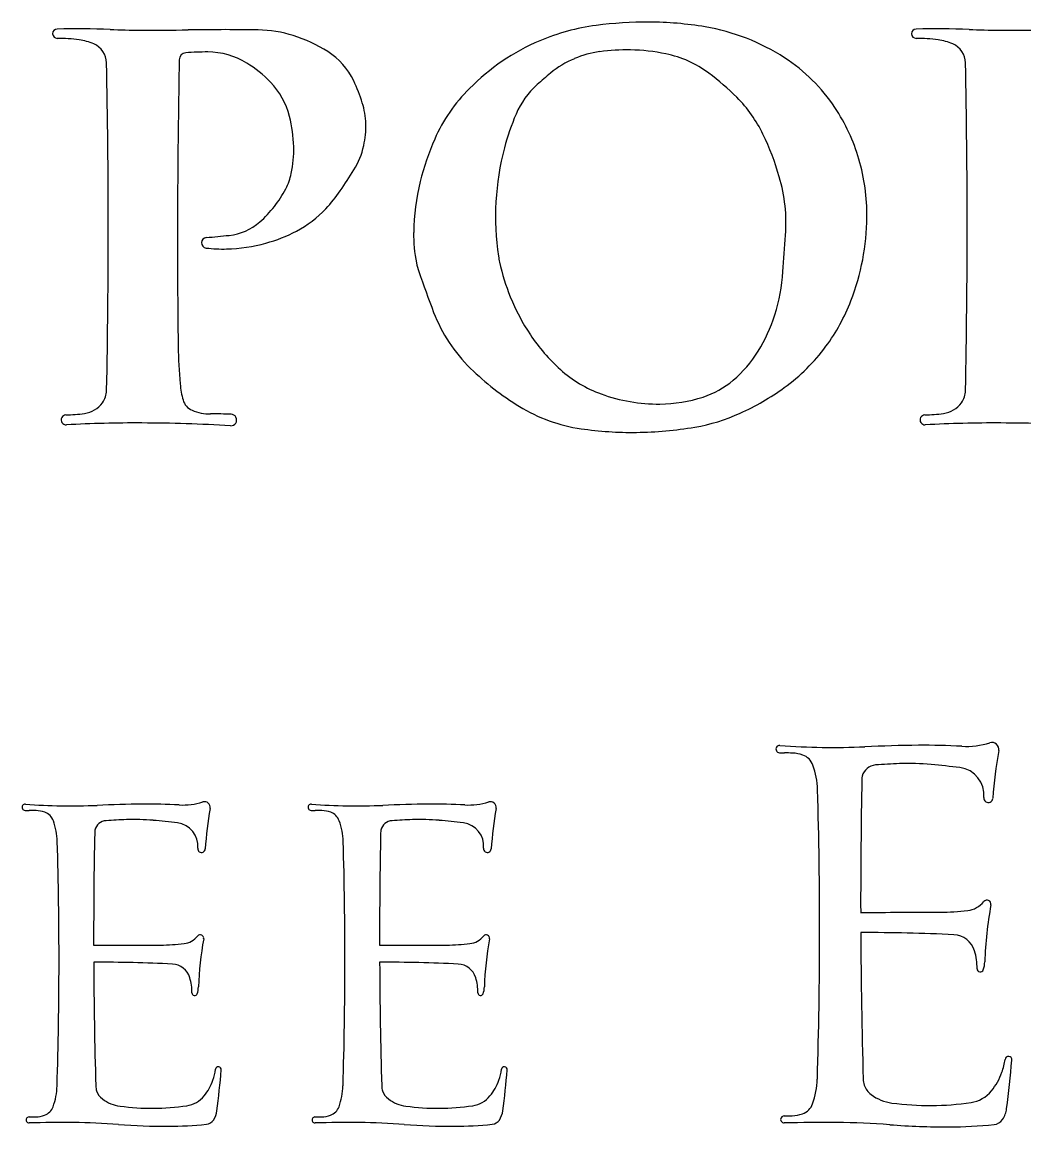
# Model space of a CAD drawing. Extents: x -21.1 to 50.3, y -4.9 to 22.1.
# Drawn here: x 27.562 to 28.29, y 5.893 to 6.697 of the extents above; entities that cross this region are included whole.
import ezdxf

# ---------------------------------------------------------------- set-up
doc = ezdxf.new("R2010")
doc.units = 0
doc.layers.add('SH_Text', color=7, linetype='Continuous')

msp = doc.modelspace()

# ---------------------------------------------------------------- linework, layer by layer
at = {"layer": 'SH_Text'}
for centre, radius, start, end in [((28.01661, 6.40481), 0.29228, 89.86421, 97.4106), ((28.01672, 6.44919), 0.24791, 80.35762, 89.86421), ((27.58711, 6.68867), 0.0034, 91.40576, 270.38362), ((27.60142, 6.10534), 0.5869, 87.64671, 91.40576), ((27.64883, 7.25894), 0.56768, 267.64671, 269.87914), ((27.6531, 9.27972), 2.58846, 269.87914, 270.64679), ((27.71054, 4.19085), 2.50074, 90.02109, 90.64679), ((27.71009, 5.43675), 1.25484, 88.94603, 90.02109), ((27.73149, 6.6), 0.0914, 72.65975, 88.94603), ((27.99918, 6.53883), 0.15714, 97.4106, 112.96486), ((28.03258, 6.54255), 0.15321, 57.03917, 80.35762), ((28.21166, 6.68867), 0.0034, 91.40576, 270.38362), ((28.22598, 6.10534), 0.5869, 87.64671, 91.40576), ((28.27339, 7.25894), 0.56768, 267.64671, 269.87914), ((28.27765, 9.27972), 2.58846, 269.87914, 270.64679), ((27.58786, 6.57642), 0.10885, 81.98413, 90.38362), ((27.59726, 6.64317), 0.04145, 66.71534, 81.98413), ((27.60758, 6.66714), 0.01535, 1.18991, 66.71534), ((27.72709, 6.58591), 0.10615, 57.73568, 72.65975), ((27.99899, 6.53929), 0.15664, 112.96486, 135.67119), ((28.21241, 6.57642), 0.10885, 81.98413, 90.38362), ((28.22181, 6.64317), 0.04145, 66.71534, 81.98413), ((28.23213, 6.66714), 0.01535, 1.18991, 66.71534), ((27.681, 6.66959), 0.00521, 94.41698, 178.887), ((27.69536, 6.48366), 0.19169, 89.65787, 94.41698), ((27.69618, 6.62033), 0.05503, 58.58613, 89.65787), ((27.75654, 6.63257), 0.05097, 25.2881, 57.73568), ((27.99085, 6.60599), 0.07021, 97.5949, 113.26525), ((28.00115, 6.52873), 0.14815, 88.91864, 97.5949), ((28.0013, 6.53678), 0.1401, 78.3422, 88.91864), ((28.01356, 6.59619), 0.07943, 53.42179, 78.3422), ((21.84701, 6.54749), 5.77717, 358.826009, 1.189909), ((34.41123, 6.53884), 6.73671, 178.886995, 180.475328), ((27.67993, 6.59372), 0.08621, 43.83539, 58.58613), ((27.99243, 6.60229), 0.07423, 113.26525, 128.99735), ((28.04703, 6.56483), 0.12666, 33.59812, 57.03917), ((22.47156, 6.54749), 5.77717, 358.826009, 1.189909), ((28.08456, 6.48851), 0.22063, 128.99735, 132.33826), ((27.95348, 6.51524), 0.18024, 44.85537, 53.42179), ((27.70181, 6.61473), 0.05587, 14.22006, 43.83539), ((27.68993, 6.6011), 0.12465, 17.37499, 25.2881), ((27.96942, 6.56451), 0.11789, 134.40027, 156.24969), ((27.97793, 6.60554), 0.06231, 132.33826, 156.72296), ((28.0113, 6.57277), 0.09868, 25.67509, 44.85537), ((27.75515, 6.62151), 0.05631, 1.6695, 17.37499), ((28.03737, 6.55841), 0.13825, 16.35885, 33.59812), ((27.65875, 6.60382), 0.10029, 1.46579, 14.22006), ((27.74587, 6.62124), 0.0656, 347.67189, 1.6695), ((28.08048, 6.56143), 0.17395, 156.72296, 165.29796), ((27.91777, 6.5278), 0.20246, 16.27406, 25.67509), ((27.75514, 6.61921), 0.05611, 328.03878, 347.67189), ((28.03225, 6.53687), 0.18653, 156.24969, 166.31153), ((27.67533, 6.60424), 0.08371, 348.11323, 1.46579), ((28.10269, 6.5556), 0.19691, 165.29796, 188.43668), ((28.03157, 6.55671), 0.1443, 359.36863, 16.35885), ((27.71437, 6.59602), 0.04381, 332.6449, 348.11323), ((27.4516, 6.8086), 0.41388, 325.54557, 328.03878), ((27.99576, 6.55057), 0.12122, 355.99084, 16.27406), ((27.67987, 6.61387), 0.08266, 311.21875, 332.6449), ((28.01522, 6.54102), 0.169, 166.31153, 178.96021), ((27.69866, 6.63909), 0.11426, 317.10146, 325.54557), ((27.72445, 6.61512), 0.07905, 297.49966, 317.10146), ((27.70776, 6.58203), 0.04032, 276.11994, 311.21875), ((28.00157, 6.55704), 0.1743, 338.90883, 359.36863), ((27.70818, 6.64637), 0.11428, 285.56997, 297.49966), ((27.9488, 6.54222), 0.10258, 178.96021, 191.42308), ((27.69583, 6.53656), 0.00384, 94.6278, 263.25152), ((27.64404, 7.1764), 0.63809, 274.6278, 276.11994), ((27.7076, 6.64848), 0.11647, 271.29293, 285.56997), ((21.00163, 7.04077), 7.1325, 355.777197, 355.990845), ((27.70783, 6.638), 0.106, 263.25152, 271.29293), ((27.96836, 6.53567), 0.06111, 188.43668, 192.53523), ((27.89697, 6.53175), 0.04969, 191.42308, 198.90716), ((28.066, 6.55738), 0.16114, 192.53523, 201.90741), ((28.62984, 6.78277), 0.82436, 198.90716, 201.10491), ((27.97241, 6.52608), 0.14275, 342.87828, 355.7772), ((28.05739, 6.55392), 0.15185, 201.90741, 213.72007), ((28.03142, 6.54553), 0.1423, 323.66493, 338.90883), ((31.04385, 6.5109), 3.36922, 180.47532, 180.84497), ((27.96794, 6.5273), 0.11488, 201.10491, 225.62484), ((28.00198, 6.51697), 0.1118, 327.94551, 342.87828), ((28.04278, 6.54417), 0.13428, 213.72007, 228.00478), ((28.04054, 6.46661), 0.36558, 180.84497, 185.14242), ((28.01916, 6.50621), 0.09153, 310.40991, 327.94551), ((28.03557, 6.54248), 0.13715, 305.76177, 323.66493), ((28.02809, 6.58877), 0.20088, 225.62484, 238.50059), ((28.01356, 6.51171), 0.09061, 228.00478, 250.04046), ((27.74187, 6.43973), 0.0657, 185.14242, 195.487), ((28.03683, 6.48546), 0.06428, 287.96146, 310.40991), ((28.00439, 6.58577), 0.19051, 294.56606, 305.76177), ((27.60706, 6.42945), 0.0159, 324.47105, 358.82601), ((27.68961, 6.42525), 0.01147, 195.487, 247.00713), ((28.02426, 6.54118), 0.12196, 250.04046, 270.47035), ((28.0244, 6.5238), 0.10458, 270.47035, 287.96146), ((28.23162, 6.42945), 0.0159, 324.47105, 358.82601), ((27.6045, 6.43128), 0.01905, 277.24087, 324.47105), ((27.69835, 6.44584), 0.03384, 247.00713, 270.36112), ((27.98509, 6.51861), 0.11859, 238.50059, 261.70933), ((28.22905, 6.43128), 0.01905, 277.24087, 324.47105), ((27.59352, 6.40768), 0.00361, 91.94369, 273.10582), ((27.58842, 6.55779), 0.14659, 271.94369, 277.24087), ((27.70152, 5.94305), 0.46896, 88.54697, 90.36112), ((27.71331, 6.40765), 0.00421, 266.64368, 88.54697), ((28.02897, 6.532), 0.13138, 279.52678, 294.56606), ((28.21807, 6.40768), 0.00361, 91.94369, 273.10582), ((28.21298, 6.55779), 0.14659, 271.94369, 277.24087), ((27.64486, 5.46144), 0.94402, 89.77654, 93.10582), ((27.64394, 5.22484), 1.18062, 86.64368, 89.77654), ((28.00489, 6.65446), 0.25587, 261.70933, 270.73874), ((28.00459, 6.67724), 0.27866, 270.73874, 279.52678), ((28.26942, 5.46144), 0.94402, 89.77654, 93.10582), ((28.26849, 5.22484), 1.18062, 86.64368, 89.77654), ((28.26674, 6.16805), 0.00496, 350.19324, 107.41903), ((28.11236, 6.1682), 0.0027, 85.64294, 267.98595), ((28.11671, 6.29184), 0.12642, 267.98595, 269.60558), ((28.15183, 6.68618), 0.51678, 265.64294, 272.48181), ((28.11453, 5.97446), 0.19097, 87.85849, 89.60558), ((28.1207, 6.13956), 0.02575, 70.76044, 87.85849), ((28.22689, 4.95432), 1.21671, 90.64149, 92.48181), ((28.21848, 5.70547), 0.46551, 86.75961, 90.64149), ((28.24805, 6.22763), 0.05749, 266.75961, 287.41903), ((28.62449, 6.10621), 0.3581, 170.19324, 175.80686), ((28.12521, 6.15248), 0.01207, 19.76227, 70.76044), ((28.21358, 5.73971), 0.41813, 91.91863, 94.32899), ((28.20586, 5.9699), 0.18781, 84.89737, 91.91863), ((28.17042, 5.57294), 0.58635, 82.84957, 84.89737), ((28.08179, 6.13688), 0.0582, 1.77764, 19.76227), ((28.18282, 6.14601), 0.01067, 94.32899, 166.79916), ((28.24091, 6.13483), 0.02005, 354.46759, 82.84957), ((32.68165, 6.05665), 4.51038, 178.86203, 180.092), ((28.18282, 6.14601), 0.01067, 166.79916, 178.86203), ((24.63875, 6.03674), 3.5027, 358.22236, 1.66784), ((28.2641, 6.13259), 0.00325, 174.46759, 355.814), ((27.5638, 6.12586), 0.00228, 85.64294, 267.98595), ((27.59713, 6.56321), 0.43634, 265.64294, 272.48181), ((27.6605, 5.10094), 1.0273, 90.64149, 92.48181), ((27.6534, 5.73516), 0.39304, 86.75961, 90.64149), ((27.67836, 6.17604), 0.04854, 266.75961, 287.41903), ((27.69415, 6.12573), 0.00418, 350.19324, 107.41903), ((27.99621, 6.07352), 0.30236, 170.19324, 175.80686), ((27.77172, 6.12586), 0.00228, 85.64294, 267.98595), ((27.80504, 6.56321), 0.43634, 265.64294, 272.48181), ((27.86842, 5.10094), 1.0273, 90.64149, 92.48181), ((27.86132, 5.73516), 0.39304, 86.75961, 90.64149), ((27.88628, 6.17604), 0.04854, 266.75961, 287.41903), ((27.90206, 6.12573), 0.00418, 350.19324, 107.41903), ((28.20412, 6.07352), 0.30236, 170.19324, 175.80686), ((27.56747, 6.23025), 0.10674, 267.98595, 269.60558), ((27.56563, 5.96228), 0.16124, 87.85849, 89.60558), ((27.57084, 6.10168), 0.02174, 70.76044, 87.85849), ((27.57465, 6.11259), 0.01019, 19.76227, 70.76044), ((27.64926, 5.76407), 0.35304, 91.91863, 94.32899), ((27.64275, 5.95843), 0.15857, 84.89737, 91.91863), ((27.77539, 6.23025), 0.10674, 267.98595, 269.60558), ((27.77354, 5.96228), 0.16124, 87.85849, 89.60558), ((27.77876, 6.10168), 0.02174, 70.76044, 87.85849), ((27.78256, 6.11259), 0.01019, 19.76227, 70.76044), ((27.85717, 5.76407), 0.35304, 91.91863, 94.32899), ((27.85066, 5.95843), 0.15857, 84.89737, 91.91863), ((27.53799, 6.09941), 0.04914, 1.77764, 19.76227), ((27.62329, 6.10713), 0.00901, 166.79916, 178.86203), ((27.62329, 6.10713), 0.00901, 94.32899, 166.79916), ((27.61282, 5.62326), 0.49507, 82.84957, 84.89737), ((27.67234, 6.09769), 0.01693, 354.46759, 82.84957), ((27.7459, 6.09941), 0.04914, 1.77764, 19.76227), ((27.83121, 6.10713), 0.00901, 166.79916, 178.86203), ((27.83121, 6.10713), 0.00901, 94.32899, 166.79916), ((27.82074, 5.62326), 0.49507, 82.84957, 84.89737), ((27.88025, 6.09769), 0.01693, 354.46759, 82.84957), ((24.63092, 6.01486), 2.95744, 358.22236, 1.66784), ((31.42179, 6.03167), 3.80826, 178.86203, 180.092), ((24.83884, 6.01486), 2.95744, 358.22236, 1.66784), ((31.62971, 6.03167), 3.80826, 178.86203, 180.092), ((27.69192, 6.09579), 0.00275, 174.46759, 355.814), ((27.89984, 6.09579), 0.00275, 174.46759, 355.814), ((28.24698, 6.06832), 0.01769, 276.90853, 321.27252), ((28.2631, 6.0554), 0.00296, 349.43086, 141.27252), ((28.53443, 6.00477), 0.27305, 169.43086, 178.18819), ((28.05134, 80.73558), 74.68627, 270.0920047, 270.1363219), ((28.22863, 6.21977), 0.17025, 270.13632, 276.90854), ((27.67747, 6.04153), 0.01494, 276.90853, 321.27252), ((27.69107, 6.03062), 0.0025, 349.43086, 141.27252), ((27.92017, 5.98787), 0.23054, 169.43086, 178.18819), ((27.88538, 6.04153), 0.01494, 276.90853, 321.27252), ((27.89899, 6.03062), 0.0025, 349.43086, 141.27252), ((28.12808, 5.98787), 0.23054, 169.43086, 178.18819), ((28.17672, 4.78282), 1.25186, 87.14522, 90.24772), ((32.68165, 6.05665), 4.51038, 180.27922, 181.63341), ((28.23824, 6.01659), 0.01656, 16.86142, 87.14522), ((27.51228, 69.0854), 63.05992, 270.0920047, 270.1363219), ((27.66197, 6.1694), 0.14375, 270.13632, 276.90854), ((27.72019, 69.0854), 63.05992, 270.0920047, 270.1363219), ((27.86989, 6.1694), 0.14375, 270.13632, 276.90854), ((28.21308, 6.00896), 0.04285, 359.25487, 16.86142), ((27.61814, 4.95614), 1.05699, 87.14522, 90.24772), ((31.42179, 6.03167), 3.80826, 180.27922, 181.63341), ((27.82606, 4.95614), 1.05699, 87.14522, 90.24772), ((31.62971, 6.03167), 3.80826, 180.27922, 181.63341), ((28.24223, 6.01401), 0.0193, 340.61056, 358.18819), ((27.67009, 5.99785), 0.01398, 16.86142, 87.14522), ((27.878, 5.99785), 0.01398, 16.86142, 87.14522), ((28.25824, 6.00837), 0.00232, 179.25487, 340.61056), ((27.64884, 5.99141), 0.03618, 359.25487, 16.86142), ((27.85675, 5.99141), 0.03618, 359.25487, 16.86142), ((27.68698, 5.99091), 0.00196, 179.25487, 340.61056), ((27.67345, 5.99567), 0.0163, 340.61056, 358.18819), ((27.89489, 5.99091), 0.00196, 179.25487, 340.61056), ((27.88137, 5.99567), 0.0163, 340.61056, 358.18819), ((28.23205, 5.9481), 0.04457, 340.26897, 352.75357), ((28.27873, 5.94217), 0.00248, 355.12865, 172.75357), ((27.47731, 6.01047), 0.8068, 352.60262, 355.12865), ((27.66486, 5.94003), 0.03763, 340.26897, 352.75357), ((27.70427, 5.93501), 0.00209, 355.12865, 172.75357), ((27.02761, 5.99268), 0.68121, 352.60262, 355.12865), ((27.87277, 5.94003), 0.03763, 340.26897, 352.75357), ((27.91218, 5.93501), 0.00209, 355.12865, 172.75357), ((27.23552, 5.99268), 0.68121, 352.60262, 355.12865), ((28.23053, 5.94865), 0.04619, 320.84065, 340.26897), ((27.66358, 5.94049), 0.039, 320.84065, 340.26897), ((27.87149, 5.94049), 0.039, 320.84065, 340.26897), ((28.08159, 5.92989), 0.0582, 340.23773, 358.22236), ((28.18764, 5.9285), 0.01455, 181.63341, 198.75734), ((28.18764, 5.9285), 0.01455, 198.75734, 233.08247), ((27.53782, 5.92464), 0.04914, 340.23773, 358.22236), ((27.62736, 5.92347), 0.01228, 181.63341, 198.75734), ((27.62736, 5.92347), 0.01228, 198.75734, 233.08247), ((27.67841, 5.9284), 0.01986, 278.36139, 320.84065), ((27.74573, 5.92464), 0.04914, 340.23773, 358.22236), ((27.83527, 5.92347), 0.01228, 181.63341, 198.75734), ((27.83527, 5.92347), 0.01228, 198.75734, 233.08247), ((27.88633, 5.9284), 0.01986, 278.36139, 320.84065), ((28.19827, 5.94264), 0.03224, 233.08247, 262.38961), ((28.2481, 5.93434), 0.02353, 278.36139, 320.84065), ((27.57448, 5.91147), 0.01019, 289.23956, 340.23773), ((27.63633, 5.93541), 0.02722, 233.08247, 262.38961), ((27.65588, 6.08171), 0.17481, 262.38961, 278.36139), ((27.78239, 5.91147), 0.01019, 289.23956, 340.23773), ((27.84425, 5.93541), 0.02722, 233.08247, 262.38961), ((27.86379, 6.08171), 0.17481, 262.38961, 278.36139), ((28.12501, 5.91429), 0.01207, 289.23956, 340.23773), ((28.22142, 6.11591), 0.20704, 262.38961, 278.36139), ((27.56658, 5.89838), 0.00217, 90.39442, 271.29427), ((27.56546, 6.06178), 0.16124, 270.39442, 272.14151), ((27.57067, 5.92238), 0.02174, 272.14151, 289.23956), ((27.68765, 5.90699), 0.01563, 326.44359, 352.60262), ((27.7745, 5.89838), 0.00217, 90.39442, 271.29427), ((27.77337, 6.06178), 0.16124, 270.39442, 272.14151), ((27.77859, 5.92238), 0.02174, 272.14151, 289.23956), ((27.89556, 5.90699), 0.01563, 326.44359, 352.60262), ((28.11566, 5.89878), 0.00256, 90.39442, 271.29427), ((28.11432, 6.09231), 0.19097, 270.39442, 272.14151), ((28.1205, 5.9272), 0.02575, 272.14151, 289.23956), ((28.25904, 5.90898), 0.01851, 326.44359, 352.60262), ((27.59219, 4.76478), 1.13173, 89.66098, 91.29379), ((27.59615, 5.43527), 0.46122, 85.60398, 89.66098), ((27.66668, 6.35274), 0.45895, 265.60398, 270.14105), ((27.66712, 6.17406), 0.28028, 270.14105, 275.80961), ((27.69478, 5.90226), 0.00707, 275.80961, 326.44359), ((27.8001, 4.76478), 1.13173, 89.66098, 91.29379), ((27.80407, 5.43527), 0.46122, 85.60398, 89.66098), ((27.8746, 6.35274), 0.45895, 265.60398, 270.14105), ((27.87504, 6.17406), 0.28028, 270.14105, 275.80961), ((27.90269, 5.90226), 0.00707, 275.80961, 326.44359), ((28.14598, 4.55617), 1.34039, 89.66098, 91.29379), ((28.15068, 5.35029), 0.54626, 85.60398, 89.66098), ((28.23421, 6.4369), 0.54357, 265.60398, 270.14105), ((28.23473, 6.22529), 0.33195, 270.14105, 275.80961), ((28.26749, 5.90338), 0.00838, 275.80961, 326.44359)]:
    msp.add_arc(centre, radius, start, end, dxfattribs=at)

doc.saveas('drawing.dxf')
